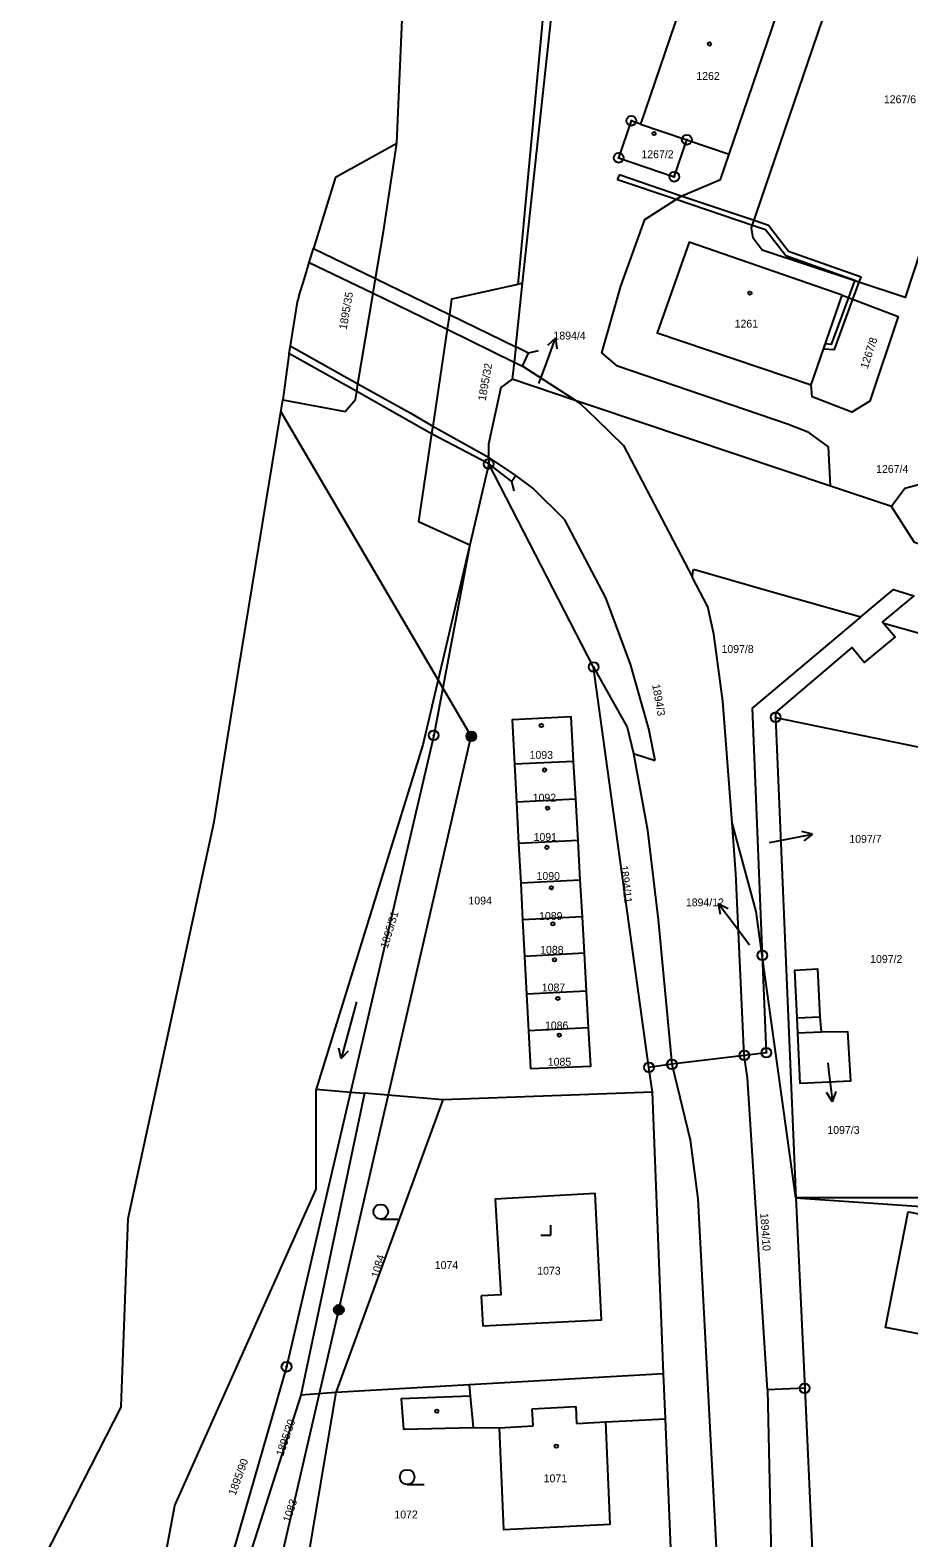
# Model space of a CAD drawing. Extents: x -587171 to -555306, y -1167727 to -1074732.
# Drawn here: x -560148.8 to -560059.1, y -1076879.4 to -1076725.4 of the extents above; entities that cross this region are included whole.
import ezdxf

# ---------------------------------------------------------------- set-up
doc = ezdxf.new("R2010")
doc.units = 0
for name, color, linetype in [('Hranice parcel', 7, 'Continuous'), ('Parcelní čísla', 7, 'Continuous'), ('Pop  PČ popisy', 7, 'Continuous'), ('Poz předměty', 7, 'Continuous'), ('Vnitřní kresba', 7, 'Continuous'), ('Věcná břemena k části', 7, 'Continuous'), ('Značky bodu BP', 7, 'Continuous'), ('Značky budov', 7, 'Continuous'), ('Značky kultur', 7, 'Continuous')]:
    doc.layers.add(name, color=color, linetype=linetype)

msp = doc.modelspace()

# ---------------------------------------------------------------- linework, layer by layer
at = {"layer": 'Hranice parcel'}
for p, q in [((-560111.34, -1076736.95), (-560110.58, -1076719.38)), ((-560081.12, -1076719.32), (-560086.46, -1076735)), ((-560086.46, -1076735), (-560081.73, -1076736.6)), ((-560081.73, -1076736.6), (-560077.41, -1076738.06)), ((-560117.62, -1076740.42), (-560111.34, -1076736.95)), ((-560117.62, -1076740.42), (-560119.85, -1076747.7)), ((-560099.21, -1076757.74), (-560098.51, -1076751.26)), ((-560098.51, -1076751.26), (-560099, -1076751.37)), ((-560069.04, -1076761.63), (-560065.87, -1076752.47)), ((-560093.03, -1076763.27), (-560098.52, -1076759.74)), ((-560122.58, -1076760.1), (-560123, -1076763.15)), ((-560093.03, -1076763.27), (-560099.57, -1076761.07)), ((-560127.5, -1076790.79), (-560123, -1076763.15)), ((-560101.96, -1076769.71), (-560103.89, -1076777.97)), ((-560091.25, -1076790.47), (-560101.96, -1076769.71)), ((-560060.84, -1076774.08), (-560067.06, -1076771.99)), ((-560081.2, -1076781.25), (-560081.05, -1076780.45)), ((-560042.48, -1076791.44), (-560061.62, -1076786.02)), ((-560085.6, -1076831.37), (-560091.25, -1076790.47)), ((-560128.94, -1076799.67), (-560127.5, -1076790.79)), ((-560072.67, -1076795.61), (-560070.59, -1076844.69)), ((-560130.01, -1076806.27), (-560128.94, -1076799.67)), ((-560093.29, -1076800.1), (-560099.34, -1076800.4)), ((-560099.34, -1076800.4), (-560099.13, -1076804.27)), ((-560093.07, -1076803.97), (-560093.29, -1076800.1)), ((-560093.07, -1076803.97), (-560099.13, -1076804.27)), ((-560099.13, -1076804.27), (-560098.91, -1076808.48)), ((-560092.84, -1076808.17), (-560093.07, -1076803.97)), ((-560138.79, -1076846.79), (-560130.01, -1076806.27)), ((-560074.65, -1076815.45), (-560077.12, -1076806.38)), ((-560092.84, -1076808.17), (-560098.91, -1076808.48)), ((-560098.91, -1076808.48), (-560098.69, -1076812.53)), ((-560092.61, -1076812.22), (-560092.84, -1076808.17)), ((-560092.61, -1076812.22), (-560098.69, -1076812.53)), ((-560092.4, -1076815.97), (-560092.61, -1076812.22)), ((-560098.69, -1076812.53), (-560098.5, -1076816.28)), ((-560092.4, -1076815.97), (-560098.5, -1076816.28)), ((-560098.5, -1076816.28), (-560098.3, -1076820.02)), ((-560092.19, -1076819.71), (-560092.4, -1076815.97)), ((-560074.03, -1076819.92), (-560074.65, -1076815.45)), ((-560092.19, -1076819.71), (-560098.3, -1076820.02)), ((-560091.98, -1076823.58), (-560092.19, -1076819.71)), ((-560070.59, -1076844.69), (-560074.03, -1076819.92)), ((-560074.03, -1076819.92), (-560073.62, -1076829.86)), ((-560098.3, -1076820.02), (-560098.09, -1076823.9)), ((-560091.98, -1076823.58), (-560098.09, -1076823.9)), ((-560098.09, -1076823.9), (-560097.89, -1076827.64)), ((-560091.77, -1076827.32), (-560091.98, -1076823.58)), ((-560091.77, -1076827.32), (-560097.89, -1076827.64)), ((-560075.87, -1076830.14), (-560083.26, -1076831.05)), ((-560073.62, -1076829.86), (-560075.87, -1076830.14)), ((-560075.53, -1076832.42), (-560075.87, -1076830.14)), ((-560083.26, -1076831.05), (-560085.6, -1076831.37)), ((-560085.25, -1076833.9), (-560085.6, -1076831.37)), ((-560083.26, -1076831.05), (-560081.39, -1076838.77)), ((-560119.6, -1076833.6), (-560116.07, -1076833.89)), ((-560114.65, -1076834.01), (-560121.14, -1076864.86)), ((-560106.65, -1076834.68), (-560117.59, -1076864.59)), ((-560116.07, -1076833.89), (-560114.65, -1076834.01)), ((-560106.65, -1076834.68), (-560114.65, -1076834.01)), ((-560085.25, -1076833.9), (-560106.65, -1076834.68)), ((-560084.11, -1076862.68), (-560085.25, -1076833.9)), ((-560070.59, -1076844.69), (-560069.7, -1076864.14)), ((-560139.49, -1076866.02), (-560138.79, -1076846.79)), ((-560084.11, -1076862.68), (-560103.97, -1076863.81)), ((-560083.92, -1076867.26), (-560084.11, -1076862.68)), ((-560117.59, -1076864.59), (-560121.37, -1076887.08)), ((-560117.59, -1076864.59), (-560121.14, -1076864.86)), ((-560103.97, -1076863.81), (-560117.59, -1076864.59)), ((-560069.7, -1076864.14), (-560065.05, -1076966.36)), ((-560139.49, -1076866.02), (-560148.79, -1076884.16)), ((-560121.14, -1076864.86), (-560128.47, -1076887.68)), ((-560083.24, -1076883.69), (-560083.92, -1076867.26))]:
    msp.add_line(p, q, dxfattribs=at)
for points in [[(-560089.54, -1076667.9), (-560093.63, -1076695.68), (-560096.07, -1076719.97), (-560099, -1076751.37)], [(-560098.51, -1076751.26), (-560090.13, -1076673.87), (-560089.54, -1076667.9)], [(-560051.12, -1076708.78), (-560047.98, -1076709.98), (-560046.8, -1076711.99), (-560046.85, -1076714.32), (-560059.45, -1076752.71), (-560074.04, -1076747.88), (-560074.96, -1076746.64), (-560075.12, -1076745.61), (-560066.89, -1076721.41), (-560067.44, -1076718.11), (-560068.91, -1076715.74), (-560070.48, -1076714.14), (-560069.9, -1076712.61)], [(-560077.41, -1076738.06), (-560072.06, -1076722.42), (-560081.12, -1076719.32)], [(-560086.46, -1076735), (-560087.41, -1076734.66), (-560088.7, -1076738.44), (-560083.02, -1076740.38), (-560081.73, -1076736.6)], [(-560123, -1076763.15), (-560116.62, -1076764.37), (-560115.58, -1076763.14), (-560115.44, -1076762.31), (-560115.32, -1076761.54), (-560113.77, -1076752.28), (-560113.52, -1076750.77), (-560112.72, -1076745.98), (-560111.34, -1076736.95)], [(-560067.06, -1076771.99), (-560067.25, -1076767.98), (-560069.27, -1076766.51), (-560071.45, -1076765.66), (-560088.83, -1076759.74), (-560090.42, -1076758.38), (-560088.47, -1076751.54), (-560086.03, -1076744.73), (-560082.31, -1076742.36), (-560078.29, -1076740.66), (-560077.41, -1076738.06)], [(-560065.87, -1076752.47), (-560081.51, -1076747.06), (-560084.75, -1076756.32), (-560069.04, -1076761.63)], [(-560121.35, -1076752.62), (-560120.79, -1076750.78), (-560120.29, -1076749.13), (-560119.85, -1076747.7)], [(-560099, -1076751.37), (-560105.75, -1076752.87), (-560105.98, -1076754.44), (-560106.2, -1076755.95), (-560107.67, -1076765.84), (-560107.79, -1076766.65), (-560109.12, -1076775.58), (-560103.89, -1076777.97)], [(-560121.35, -1076752.62), (-560121.52, -1076753.17), (-560122.23, -1076757.65), (-560122.36, -1076758.44), (-560122.38, -1076758.59), (-560122.58, -1076760.1)], [(-560065.87, -1076752.47), (-560060.15, -1076754.64), (-560063.05, -1076763.3), (-560064.89, -1076764.41), (-560068.94, -1076762.86), (-560069.04, -1076761.63)], [(-560032.93, -1076753.02), (-560033.5, -1076755.73), (-560030.86, -1076759.96), (-560030.19, -1076762.29), (-560030.02, -1076764.93), (-560031.82, -1076770.81), (-560033.09, -1076773.56), (-560033.67, -1076774.46), (-560035.98, -1076776.41), (-560055.9, -1076771.26), (-560059.48, -1076772.21), (-560060.84, -1076774.08)], [(-560099.21, -1076757.74), (-560099.38, -1076759.31), (-560099.57, -1076761.07)], [(-560098.52, -1076759.74), (-560097.89, -1076758.39), (-560099.21, -1076757.74)], [(-560099.57, -1076761.07), (-560100.73, -1076761.9), (-560101.98, -1076767.71), (-560101.97, -1076769.04), (-560101.96, -1076769.71)], [(-560067.06, -1076771.99), (-560091.49, -1076763.79), (-560093.03, -1076763.27)], [(-560093.03, -1076763.27), (-560092.65, -1076763.52), (-560090.96, -1076765.15), (-560088.19, -1076767.83), (-560081.2, -1076781.25)], [(-560024.65, -1076788.98), (-560058.48, -1076777.74), (-560060.84, -1076774.08)], [(-560103.89, -1076777.97), (-560108.68, -1076798.41), (-560119.6, -1076833.6)], [(-560103.89, -1076777.97), (-560107.58, -1076797.45), (-560116.07, -1076833.89)], [(-560077.12, -1076806.38), (-560078.05, -1076793.94), (-560078.99, -1076787.09), (-560079.6, -1076784.33), (-560081.2, -1076781.25)], [(-560081.05, -1076780.45), (-560073.26, -1076782.72), (-560063.97, -1076785.35)], [(-560063.97, -1076785.35), (-560060.63, -1076782.55), (-560058.56, -1076783.18), (-560061.76, -1076785.85), (-560061.62, -1076786.02)], [(-560063.97, -1076785.35), (-560075.07, -1076794.66), (-560074.03, -1076819.92)], [(-560061.62, -1076786.02), (-560060.47, -1076787.38), (-560063.61, -1076789.99), (-560064.9, -1076788.46), (-560072.69, -1076795.1), (-560072.67, -1076795.61)], [(-560091.25, -1076790.47), (-560087.83, -1076796.61), (-560087.19, -1076799.3)], [(-560093.29, -1076800.1), (-560093.54, -1076795.56), (-560099.58, -1076795.86), (-560099.34, -1076800.4)], [(-560072.67, -1076795.61), (-560044.77, -1076801.36), (-560052.14, -1076844.68), (-560070.59, -1076844.69)], [(-560087.19, -1076799.3), (-560085.74, -1076807.12), (-560084.67, -1076816.29), (-560083.26, -1076831.05)], [(-560075.87, -1076830.14), (-560076.73, -1076811.54), (-560077.12, -1076806.38)], [(-560068.15, -1076826.2), (-560068.03, -1076827.73), (-560065.31, -1076827.71), (-560065.01, -1076832.78), (-560070.17, -1076833.01), (-560070.4, -1076827.84), (-560070.47, -1076826.3), (-560070.69, -1076821.43), (-560068.4, -1076821.31), (-560068.15, -1076826.2)], [(-560097.89, -1076827.64), (-560097.69, -1076831.48), (-560091.55, -1076831.25), (-560091.77, -1076827.32)], [(-560141.29, -1076925.6), (-560141.18, -1076914.42), (-560134, -1076876.12), (-560119.58, -1076843.8), (-560119.6, -1076833.6)], [(-560069.7, -1076864.14), (-560073.5, -1076864.32), (-560075.53, -1076832.42)], [(-560116.07, -1076833.89), (-560122.61, -1076861.95), (-560135.89, -1076907.97)], [(-560081.39, -1076838.77), (-560080.61, -1076844.79), (-560078.46, -1076885.64), (-560076.77, -1076926.81), (-560074.77, -1076972.18), (-560073.12, -1077009.56), (-560071.29, -1077047.93), (-560069.41, -1077088.13), (-560067.46, -1077130.16), (-560065.21, -1077169.66), (-560062.46, -1077214.21), (-560061.17, -1077232.38), (-560061.09, -1077233.9), (-560061.7, -1077235.89), (-560062.89, -1077237.55), (-560064.13, -1077238.39)], [(-560102.72, -1076854.71), (-560102.56, -1076857.78), (-560090.44, -1076857.14), (-560091.11, -1076844.24), (-560101.29, -1076844.82), (-560100.72, -1076854.61), (-560102.72, -1076854.71)], [(-560070.59, -1076844.69), (-560052.35, -1076845.94), (-559974.06, -1076851.25)], [(-560031.13, -1076860.19), (-560031.74, -1076863.47), (-560038.02, -1076862.3), (-560038.57, -1076865.25), (-560052.99, -1076862.55), (-560052.76, -1076861.37), (-560056.96, -1076860.56), (-560056.6, -1076858.84), (-560061.44, -1076857.94), (-560059.14, -1076846.11), (-560029.55, -1076851.69), (-560029.61, -1076852.02)], [(-560103.97, -1076863.81), (-560103.86, -1076864.95), (-560110.91, -1076865.23), (-560110.65, -1076868.33), (-560103.56, -1076868.16), (-560100.91, -1076868.17), (-560100.45, -1076878.57), (-560089.57, -1076878.04), (-560090.02, -1076867.59), (-560083.92, -1076867.26)]]:
    msp.add_lwpolyline(points, dxfattribs=at)
at = {"layer": 'Pop  PČ popisy'}
for p, q in [((-560096.17, -1076759.68), (-560095.14, -1076756.86)), ((-560095.14, -1076756.86), (-560095.96, -1076757.63)), ((-560095.14, -1076756.86), (-560095.02, -1076757.97)), ((-560096.83, -1076761.51), (-560096.17, -1076759.68)), ((-560071.86, -1076808.12), (-560068.91, -1076807.55)), ((-560068.91, -1076807.55), (-560069.99, -1076807.25)), ((-560068.91, -1076807.55), (-560069.8, -1076808.23)), ((-560073.3, -1076808.39), (-560071.86, -1076808.12)), ((-560076.72, -1076817.02), (-560078.53, -1076814.62)), ((-560078.53, -1076814.62), (-560077.52, -1076815.12)), ((-560078.53, -1076814.62), (-560078.32, -1076815.72)), ((-560075.32, -1076818.89), (-560076.72, -1076817.02)), ((-560067.35, -1076830.9), (-560067.22, -1076831.89)), ((-560067.22, -1076831.89), (-560066.85, -1076834.87)), ((-560066.85, -1076834.87), (-560066.48, -1076833.81)), ((-560066.85, -1076834.87), (-560067.47, -1076833.94))]:
    msp.add_line(p, q, dxfattribs=at)
at = {"layer": 'Poz předměty'}
for p, q in [((-560103.74, -1076797.54), (-560123.2, -1076764.37)), ((-560117.27, -1076856.13), (-560103.74, -1076797.54)), ((-560131.04, -1076915.53), (-560117.27, -1076856.13))]:
    msp.add_line(p, q, dxfattribs=at)
for centre, radius in [((-560103.74, -1076797.54), 0.5), ((-560103.74, -1076797.54), 0.4), ((-560103.74, -1076797.54), 0.3), ((-560103.74, -1076797.54), 0.2), ((-560103.74, -1076797.54), 0.1), ((-560117.27, -1076856.13), 0.5), ((-560117.27, -1076856.13), 0.4), ((-560117.27, -1076856.13), 0.3), ((-560117.27, -1076856.13), 0.2), ((-560117.27, -1076856.13), 0.1)]:
    msp.add_circle(centre, radius, dxfattribs=at)
at = {"layer": 'Vnitřní kresba'}
for p, q in [((-560120.29, -1076749.13), (-560113.77, -1076752.28)), ((-560119.85, -1076747.7), (-560113.52, -1076750.77)), ((-560113.52, -1076750.77), (-560105.98, -1076754.44)), ((-560113.77, -1076752.28), (-560106.2, -1076755.95)), ((-560105.98, -1076754.44), (-560099.21, -1076757.74)), ((-560106.2, -1076755.95), (-560099.38, -1076759.31)), ((-560122.23, -1076757.65), (-560115.32, -1076761.54)), ((-560096.92, -1076758.17), (-560097.89, -1076758.39)), ((-560115.44, -1076762.31), (-560122.36, -1076758.44)), ((-560099.38, -1076759.31), (-560098.52, -1076759.74)), ((-560107.79, -1076766.65), (-560115.44, -1076762.31)), ((-560115.32, -1076761.54), (-560109.99, -1076764.48)), ((-560109.99, -1076764.48), (-560107.67, -1076765.84)), ((-560107.67, -1076765.84), (-560101.97, -1076769.04)), ((-560101.96, -1076769.71), (-560107.79, -1076766.65)), ((-560099.18, -1076770.88), (-560101.97, -1076769.04)), ((-560099.61, -1076771.51), (-560101.96, -1076769.71)), ((-560099.18, -1076770.88), (-560099.61, -1076771.51)), ((-560099.37, -1076772.48), (-560099.61, -1076771.51)), ((-560097.45, -1076772.2), (-560099.18, -1076770.88)), ((-560094.18, -1076775.42), (-560097.45, -1076772.2)), ((-560089.99, -1076783.38), (-560094.18, -1076775.42)), ((-560087.49, -1076790.17), (-560089.99, -1076783.38)), ((-560085.6, -1076796.77), (-560087.49, -1076790.17)), ((-560084.95, -1076800.02), (-560085.6, -1076796.77)), ((-560087.19, -1076799.3), (-560084.95, -1076800.02)), ((-560070.47, -1076826.3), (-560068.15, -1076826.2)), ((-560070.4, -1076827.84), (-560068.03, -1076827.73)), ((-560073.5, -1076864.32), (-560072.6, -1076905.19)), ((-560103.86, -1076864.95), (-560103.56, -1076868.16)), ((-560097.53, -1076866.24), (-560093.07, -1076866.02)), ((-560093.07, -1076866.02), (-560092.99, -1076867.75)), ((-560097.42, -1076867.98), (-560097.53, -1076866.24)), ((-560092.99, -1076867.75), (-560090.02, -1076867.59)), ((-560100.91, -1076868.17), (-560097.42, -1076867.98))]:
    msp.add_line(p, q, dxfattribs=at)
at = {"layer": 'Věcná břemena k části'}
msp.add_lwpolyline([(-560088.64, -1076740.17), (-560088.8, -1076740.65), (-560082.81, -1076742.68), (-560075.02, -1076745.32), (-560073.7, -1076745.77), (-560071.64, -1076748.42), (-560064.59, -1076750.93), (-560064.62, -1076751), (-560065.24, -1076752.71), (-560066.98, -1076757.5), (-560067.6, -1076757.46), (-560067.77, -1076757.95), (-560066.64, -1076758.02), (-560064.77, -1076752.89), (-560064.13, -1076751.16), (-560063.94, -1076750.63), (-560071.34, -1076748), (-560073.4, -1076745.35), (-560074.86, -1076744.86), (-560082.31, -1076742.36)], close=True, dxfattribs=at)
at = {"layer": 'Značky bodu BP'}
for centre, radius in [((-560087.41, -1076734.66), 0.5), ((-560087.41, -1076734.66), 0.0303), ((-560081.73, -1076736.6), 0.5), ((-560081.73, -1076736.6), 0.0303), ((-560088.7, -1076738.44), 0.5), ((-560088.7, -1076738.44), 0.0303), ((-560083.02, -1076740.38), 0.5), ((-560083.02, -1076740.38), 0.0303), ((-560101.96, -1076769.71), 0.5), ((-560101.96, -1076769.71), 0.0303), ((-560091.25, -1076790.47), 0.5), ((-560091.25, -1076790.47), 0.0303), ((-560072.67, -1076795.61), 0.5), ((-560072.67, -1076795.61), 0.0303), ((-560107.58, -1076797.45), 0.5), ((-560107.58, -1076797.45), 0.0303), ((-560074.03, -1076819.92), 0.5), ((-560074.03, -1076819.92), 0.0303), ((-560083.26, -1076831.05), 0.5), ((-560075.87, -1076830.14), 0.5), ((-560075.87, -1076830.14), 0.0303), ((-560073.62, -1076829.86), 0.5), ((-560073.62, -1076829.86), 0.0303), ((-560085.6, -1076831.37), 0.5), ((-560085.6, -1076831.37), 0.0303), ((-560083.26, -1076831.05), 0.0303), ((-560122.61, -1076861.95), 0.5), ((-560122.61, -1076861.95), 0.0303), ((-560069.7, -1076864.14), 0.5), ((-560069.7, -1076864.14), 0.0303)]:
    msp.add_circle(centre, radius, dxfattribs=at)
at = {"layer": 'Značky budov'}
for centre in [(-560079.43, -1076726.81), (-560085.08, -1076735.97), (-560075.29, -1076752.26), (-560096.59, -1076796.44), (-560096.26, -1076800.98), (-560095.95, -1076804.87), (-560096.02, -1076808.88), (-560095.56, -1076813.01), (-560095.41, -1076816.7), (-560095.25, -1076820.38), (-560094.91, -1076824.32), (-560094.76, -1076828.06), (-560107.27, -1076866.48), (-560095.06, -1076870.06)]:
    msp.add_circle(centre, 0.175, dxfattribs=at)
at = {"layer": 'Značky kultur'}
for p, q in [((-560115.48, -1076824.68), (-560117.03, -1076830.47)), ((-560117.03, -1076830.47), (-560117.26, -1076829.4)), ((-560117.03, -1076830.47), (-560116.29, -1076829.66)), ((-560112.99, -1076846.86), (-560111.24, -1076846.86)), ((-560095.63, -1076848.49), (-560095.63, -1076847.49)), ((-560096.63, -1076848.49), (-560095.63, -1076848.49)), ((-560110.29, -1076873.96), (-560108.54, -1076873.96))]:
    msp.add_line(p, q, dxfattribs=at)
for centre in [(-560112.99, -1076846.11), (-560110.29, -1076873.21)]:
    msp.add_circle(centre, 0.75, dxfattribs=at)

# ---------------------------------------------------------------- texts
at = {"layer": 'Parcelní čísla'}
for s, p in [('1262', (-560080.76, -1076730.48)), ('1267/6', (-560061.61, -1076732.86)), ('1267/2', (-560086.37, -1076738.48)), ('1261', (-560076.85, -1076755.79)), ('1894/4', (-560095.35, -1076757.01)), ('1267/4', (-560062.4, -1076770.63)), ('1097/8', (-560078.19, -1076789.02)), ('1093', (-560097.79, -1076799.84)), ('1092', (-560097.47, -1076804.21)), ('1091', (-560097.38, -1076808.23)), ('1097/7', (-560065.14, -1076808.42)), ('1090', (-560097.08, -1076812.21)), ('1094', (-560104.03, -1076814.72)), ('1894/12', (-560081.83, -1076814.91)), ('1089', (-560096.82, -1076816.3)), ('1088', (-560096.71, -1076819.75)), ('1097/2', (-560063.01, -1076820.69)), ('1087', (-560096.54, -1076823.6)), ('1086', (-560096.22, -1076827.48)), ('1085', (-560095.93, -1076831.19)), ('1097/3', (-560067.38, -1076838.16)), ('1074', (-560107.47, -1076851.96)), ('1073', (-560097.01, -1076852.54)), ('1071', (-560096.35, -1076873.75)), ('1072', (-560111.6, -1076877.44))]:
    msp.add_text(s, height=0.803, dxfattribs=at).set_placement(p)
for s, rotation, p in [('1895/35', 80, (-560116.48, -1076756.04)), ('1267/8', 72, (-560063.27, -1076760.06)), ('1895/32', 80, (-560102.28, -1076763.32)), ('1894/3', 280, (-560085.28, -1076792.28)), ('1894/11', 277, (-560088.56, -1076810.78)), ('1895/31', 73, (-560112.29, -1076819.27)), ('1894/10', 274, (-560074.24, -1076846.27)), ('1084', 74, (-560113.22, -1076852.93)), ('1895/30', 71, (-560122.96, -1076871.15)), ('1895/90', 70, (-560127.83, -1076875.16)), ('1083', 72, (-560122.25, -1076877.9))]:
    msp.add_text(s, height=0.803, rotation=rotation, dxfattribs=at).set_placement(p)

doc.saveas('drawing.dxf')
